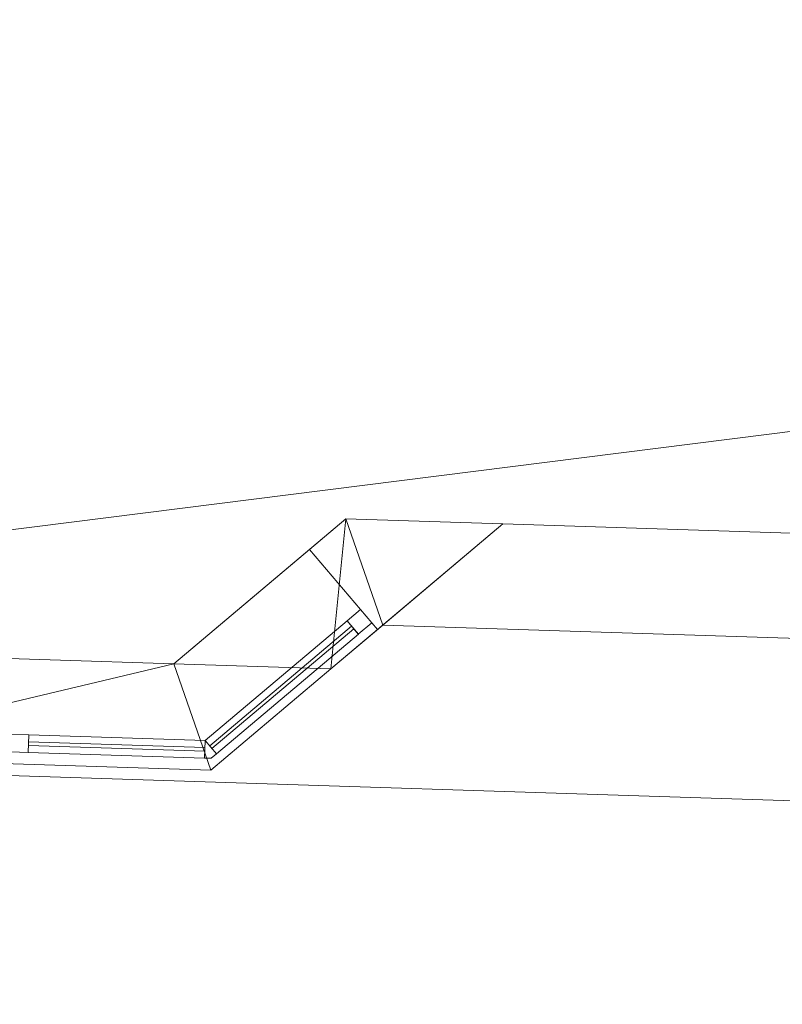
# Model space of a CAD drawing. Header units: millimetres. Extents: x -430348 to -225823, y -86243 to 5084.
# Tile 499 of 656: x -373751 to -371571, y -63005 to -60193. Entities that reach past the tile are written whole.
import ezdxf

# ---------------------------------------------------------------- set-up
doc = ezdxf.new("R2010")
doc.units = ezdxf.units.MM
for name, color, linetype, lineweight in [('A-GLAZ-CURT', 52, 'Continuous', 9), ('A-GLAZ-CWMG', 51, 'Continuous', 9), ('A-ROOF', 132, 'Continuous', 9), ('A-WALL', 113, 'Continuous', 9)]:
    doc.layers.add(name, color=color, linetype=linetype, lineweight=lineweight)

# ---------------------------------------------------------------- blocks, each defined once
blk = doc.blocks.new('System Panel - Glazed-561758-_3D_ Copy 1')
at = {"layer": 'A-GLAZ-CURT', "transparency": 33554471}
mesh = blk.add_polyface(dxfattribs=at)
corners = [(-265.2, 5), (-265.2, 5, 1180), (265.2, 5, 1180), (265.2, 5)]
mesh.append_faces([[corners[k] for k in face] for face in [(1, 2, 3, 0)]])
mesh = blk.add_polyface(dxfattribs=at)
corners = [(265.2, -5), (-265.2, -5), (-265.2, 5), (265.2, 5)]
mesh.append_faces([[corners[k] for k in face] for face in [(3, 0, 1, 2)]])
mesh = blk.add_polyface(dxfattribs=at)
corners = [(-265.2, -5, 1180), (265.2, -5, 1180), (265.2, 5, 1180), (-265.2, 5, 1180)]
mesh.append_faces([[corners[k] for k in face] for face in [(0, 1, 2, 3)]])
mesh = blk.add_polyface(dxfattribs=at)
corners = [(-265.2, -5), (-265.2, -5, 1180), (-265.2, 5, 1180), (-265.2, 5)]
mesh.append_faces([[corners[k] for k in face] for face in [(0, 1, 2, 3)]])
mesh = blk.add_polyface(dxfattribs=at)
corners = [(265.2, -5, 1180), (265.2, -5), (265.2, 5), (265.2, 5, 1180)]
mesh.append_faces([[corners[k] for k in face] for face in [(0, 1, 2, 3)]])
mesh = blk.add_polyface(dxfattribs=at)
corners = [(-265.2, -5), (265.2, -5), (265.2, -5, 1180), (-265.2, -5, 1180)]
mesh.append_faces([[corners[k] for k in face] for face in [(3, 0, 1, 2)]])
blk = doc.blocks.new('System Panel - Glazed-561799-_3D_ Copy 1')
at = {"layer": 'A-GLAZ-CURT', "transparency": 33554471}
mesh = blk.add_polyface(dxfattribs=at)
corners = [(-265.2, 5), (-265.2, 5, 1400), (265.2, 5, 1400), (265.2, 5)]
mesh.append_faces([[corners[k] for k in face] for face in [(1, 2, 3, 0)]])
mesh = blk.add_polyface(dxfattribs=at)
corners = [(265.2, -5), (-265.2, -5), (-265.2, 5), (265.2, 5)]
mesh.append_faces([[corners[k] for k in face] for face in [(3, 0, 1, 2)]])
mesh = blk.add_polyface(dxfattribs=at)
corners = [(-265.2, -5, 1400), (265.2, -5, 1400), (265.2, 5, 1400), (-265.2, 5, 1400)]
mesh.append_faces([[corners[k] for k in face] for face in [(0, 1, 2, 3)]])
mesh = blk.add_polyface(dxfattribs=at)
corners = [(-265.2, -5), (-265.2, -5, 1400), (-265.2, 5, 1400), (-265.2, 5)]
mesh.append_faces([[corners[k] for k in face] for face in [(0, 1, 2, 3)]])
mesh = blk.add_polyface(dxfattribs=at)
corners = [(265.2, -5, 1400), (265.2, -5), (265.2, 5), (265.2, 5, 1400)]
mesh.append_faces([[corners[k] for k in face] for face in [(0, 1, 2, 3)]])
mesh = blk.add_polyface(dxfattribs=at)
corners = [(-265.2, -5), (265.2, -5), (265.2, -5, 1400), (-265.2, -5, 1400)]
mesh.append_faces([[corners[k] for k in face] for face in [(3, 0, 1, 2)]])
blk = doc.blocks.new('Rectangular Mullion - 50mm x 50mm-561748-_3D_ Copy 1')
at = {"layer": 'A-GLAZ-CWMG'}
mesh = blk.add_polyface(dxfattribs=at)
corners = [(0, 25), (-50, 25), (-50, -25), (0, -25)]
mesh.append_faces([[corners[k] for k in face] for face in [(3, 0, 1, 2)]])
mesh = blk.add_polyface(dxfattribs=at)
corners = [(0, 25, -504.6), (0, -25, -504.6), (-50, -25, -504.6), (-50, 25, -504.6)]
mesh.append_faces([[corners[k] for k in face] for face in [(3, 0, 1, 2)]])
mesh = blk.add_polyface(dxfattribs=at)
corners = [(-50, 25), (0, 25), (0, 25, -504.6), (-50, 25, -504.6)]
mesh.append_faces([[corners[k] for k in face] for face in [(3, 0, 1, 2)]])
mesh = blk.add_polyface(dxfattribs=at)
corners = [(-50, -25), (-50, 25), (-50, 25, -504.6), (-50, -25, -504.6)]
mesh.append_faces([[corners[k] for k in face] for face in [(3, 0, 1, 2)]])
mesh = blk.add_polyface(dxfattribs=at)
corners = [(0, 25), (0, -25), (0, -25, -504.6), (0, 25, -504.6)]
mesh.append_faces([[corners[k] for k in face] for face in [(3, 0, 1, 2)]])
mesh = blk.add_polyface(dxfattribs=at)
corners = [(0, -25), (-50, -25), (-50, -25, -504.6), (0, -25, -504.6)]
mesh.append_faces([[corners[k] for k in face] for face in [(3, 0, 1, 2)]])
blk = doc.blocks.new('Rectangular Mullion - 50mm x 50mm-561756-_3D_ Copy 1')
at = {"layer": 'A-GLAZ-CWMG'}
mesh = blk.add_polyface(dxfattribs=at)
corners = [(0, 25), (-50, 25), (-50, -25), (0, -25)]
mesh.append_faces([[corners[k] for k in face] for face in [(2, 3, 0, 1)]])
mesh = blk.add_polyface(dxfattribs=at)
corners = [(0, 25, -530.4), (0, -25, -530.4), (-50, -25, -530.4), (-50, 25, -530.4)]
mesh.append_faces([[corners[k] for k in face] for face in [(0, 1, 2, 3)]])
mesh = blk.add_polyface(dxfattribs=at)
corners = [(-50, 25), (0, 25), (0, 25, -530.4), (-50, 25, -530.4)]
mesh.append_faces([[corners[k] for k in face] for face in [(3, 0, 1, 2)]])
mesh = blk.add_polyface(dxfattribs=at)
corners = [(-50, -25), (-50, 25), (-50, 25, -530.4), (-50, -25, -530.4)]
mesh.append_faces([[corners[k] for k in face] for face in [(3, 0, 1, 2)]])
mesh = blk.add_polyface(dxfattribs=at)
corners = [(0, 25), (0, -25), (0, -25, -530.4), (0, 25, -530.4)]
mesh.append_faces([[corners[k] for k in face] for face in [(3, 0, 1, 2)]])
mesh = blk.add_polyface(dxfattribs=at)
corners = [(0, -25), (-50, -25), (-50, -25, -530.4), (0, -25, -530.4)]
mesh.append_faces([[corners[k] for k in face] for face in [(3, 0, 1, 2)]])
blk = doc.blocks.new('Rectangular Mullion - 50mm x 50mm-561743-_3D_ Copy 1')
at = {"layer": 'A-GLAZ-CWMG'}
mesh = blk.add_polyface(dxfattribs=at)
corners = [(0, 25), (-50, 25), (-50, -25), (0, -25)]
mesh.append_faces([[corners[k] for k in face] for face in [(2, 3, 0, 1)]])
mesh = blk.add_polyface(dxfattribs=at)
corners = [(0, 25, -1280), (0, -25, -1280), (-50, -25, -1280), (-50, 25, -1280)]
mesh.append_faces([[corners[k] for k in face] for face in [(0, 1, 2, 3)]])
mesh = blk.add_polyface(dxfattribs=at)
corners = [(-50, 25), (0, 25), (0, 25, -1280), (-50, 25, -1280)]
mesh.append_faces([[corners[k] for k in face] for face in [(3, 0, 1, 2)]])
mesh = blk.add_polyface(dxfattribs=at)
corners = [(-50, -25), (-50, 25), (-50, 25, -1280), (-50, -25, -1280)]
mesh.append_faces([[corners[k] for k in face] for face in [(3, 0, 1, 2)]])
mesh = blk.add_polyface(dxfattribs=at)
corners = [(0, 25), (0, -25), (0, -25, -1280), (0, 25, -1280)]
mesh.append_faces([[corners[k] for k in face] for face in [(3, 0, 1, 2)]])
mesh = blk.add_polyface(dxfattribs=at)
corners = [(0, -25), (-50, -25), (-50, -25, -1280), (0, -25, -1280)]
mesh.append_faces([[corners[k] for k in face] for face in [(3, 0, 1, 2)]])
blk = doc.blocks.new('Rectangular Mullion - 50mm x 50mm-561757-_3D_ Copy 1')
at = {"layer": 'A-GLAZ-CWMG'}
mesh = blk.add_polyface(dxfattribs=at)
corners = [(0, 25), (-50, 25), (-50, -25), (0, -25)]
mesh.append_faces([[corners[k] for k in face] for face in [(2, 3, 0, 1)]])
mesh = blk.add_polyface(dxfattribs=at)
corners = [(0, 25, -530.4), (0, -25, -530.4), (-50, -25, -530.4), (-50, 25, -530.4)]
mesh.append_faces([[corners[k] for k in face] for face in [(0, 1, 2, 3)]])
mesh = blk.add_polyface(dxfattribs=at)
corners = [(-50, 25), (0, 25), (0, 25, -530.4), (-50, 25, -530.4)]
mesh.append_faces([[corners[k] for k in face] for face in [(3, 0, 1, 2)]])
mesh = blk.add_polyface(dxfattribs=at)
corners = [(-50, -25), (-50, 25), (-50, 25, -530.4), (-50, -25, -530.4)]
mesh.append_faces([[corners[k] for k in face] for face in [(3, 0, 1, 2)]])
mesh = blk.add_polyface(dxfattribs=at)
corners = [(0, 25), (0, -25), (0, -25, -530.4), (0, 25, -530.4)]
mesh.append_faces([[corners[k] for k in face] for face in [(3, 0, 1, 2)]])
mesh = blk.add_polyface(dxfattribs=at)
corners = [(0, -25), (-50, -25), (-50, -25, -530.4), (0, -25, -530.4)]
mesh.append_faces([[corners[k] for k in face] for face in [(3, 0, 1, 2)]])
blk = doc.blocks.new('Rectangular Mullion - 50mm x 50mm-531107-_3D_ Copy 1')
at = {"layer": 'A-GLAZ-CWMG'}
mesh = blk.add_polyface(dxfattribs=at)
corners = [(0, 25), (-50, 25), (-50, -25), (0, -25)]
mesh.append_faces([[corners[k] for k in face] for face in [(2, 3, 0, 1)]])
mesh = blk.add_polyface(dxfattribs=at)
corners = [(0, 25, -1500), (0, -25, -1500), (-50, -25, -1500), (-50, 25, -1500)]
mesh.append_faces([[corners[k] for k in face] for face in [(0, 1, 2, 3)]])
mesh = blk.add_polyface(dxfattribs=at)
corners = [(-50, 25), (0, 25), (0, 25, -1500), (-50, 25, -1500)]
mesh.append_faces([[corners[k] for k in face] for face in [(3, 0, 1, 2)]])
mesh = blk.add_polyface(dxfattribs=at)
corners = [(-50, -25), (-50, 25), (-50, 25, -1500), (-50, -25, -1500)]
mesh.append_faces([[corners[k] for k in face] for face in [(3, 0, 1, 2)]])
mesh = blk.add_polyface(dxfattribs=at)
corners = [(0, 25), (0, -25), (0, -25, -1500), (0, 25, -1500)]
mesh.append_faces([[corners[k] for k in face] for face in [(3, 0, 1, 2)]])
mesh = blk.add_polyface(dxfattribs=at)
corners = [(0, -25), (-50, -25), (-50, -25, -1500), (0, -25, -1500)]
mesh.append_faces([[corners[k] for k in face] for face in [(3, 0, 1, 2)]])
blk = doc.blocks.new('Quad Corner Mullion - Quad Mullion 1-561825-_3D_ Copy 1')
at = {"layer": 'A-GLAZ-CWMG'}
mesh = blk.add_polyface(dxfattribs=at)
corners = [(23.9, -12.2), (-9.6, 25), (-9.6, -25), (9.6, -25)]
mesh.append_faces([[corners[k] for k in face] for face in [(3, 0, 1, 2)]])
mesh = blk.add_polyface(dxfattribs=at)
corners = [(23.9, -12.2, -1280), (9.6, -25, -1280), (-9.6, -25, -1280), (-9.6, 25, -1280)]
mesh.append_faces([[corners[k] for k in face] for face in [(3, 0, 1, 2)]])
mesh = blk.add_polyface(dxfattribs=at)
corners = [(-9.6, 25), (23.9, -12.2), (23.9, -12.2, -1280), (-9.6, 25, -1280)]
mesh.append_faces([[corners[k] for k in face] for face in [(3, 0, 1, 2)]])
mesh = blk.add_polyface(dxfattribs=at)
corners = [(-9.6, -25), (-9.6, 25), (-9.6, 25, -1280), (-9.6, -25, -1280)]
mesh.append_faces([[corners[k] for k in face] for face in [(3, 0, 1, 2)]])
mesh = blk.add_polyface(dxfattribs=at)
corners = [(9.6, -25), (-9.6, -25), (-9.6, -25, -1280), (9.6, -25, -1280)]
mesh.append_faces([[corners[k] for k in face] for face in [(0, 1, 2, 3)]])
mesh = blk.add_polyface(dxfattribs=at)
corners = [(23.9, -12.2), (9.6, -25), (9.6, -25, -1280), (23.9, -12.2, -1280)]
mesh.append_faces([[corners[k] for k in face] for face in [(0, 1, 2, 3)]])
blk = doc.blocks.new('Quad Corner Mullion - Quad Mullion 1-561826-_3D_ Copy 1')
at = {"layer": 'A-GLAZ-CWMG'}
mesh = blk.add_polyface(dxfattribs=at)
corners = [(23.9, -12.2), (-9.6, 25), (-9.6, -25), (9.6, -25)]
mesh.append_faces([[corners[k] for k in face] for face in [(3, 0, 1, 2)]])
mesh = blk.add_polyface(dxfattribs=at)
corners = [(23.9, -12.2, -1500), (9.6, -25, -1500), (-9.6, -25, -1500), (-9.6, 25, -1500)]
mesh.append_faces([[corners[k] for k in face] for face in [(3, 0, 1, 2)]])
mesh = blk.add_polyface(dxfattribs=at)
corners = [(-9.6, 25), (23.9, -12.2), (23.9, -12.2, -1500), (-9.6, 25, -1500)]
mesh.append_faces([[corners[k] for k in face] for face in [(3, 0, 1, 2)]])
mesh = blk.add_polyface(dxfattribs=at)
corners = [(-9.6, -25), (-9.6, 25), (-9.6, 25, -1500), (-9.6, -25, -1500)]
mesh.append_faces([[corners[k] for k in face] for face in [(3, 0, 1, 2)]])
mesh = blk.add_polyface(dxfattribs=at)
corners = [(9.6, -25), (-9.6, -25), (-9.6, -25, -1500), (9.6, -25, -1500)]
mesh.append_faces([[corners[k] for k in face] for face in [(0, 1, 2, 3)]])
mesh = blk.add_polyface(dxfattribs=at)
corners = [(23.9, -12.2), (9.6, -25), (9.6, -25, -1500), (23.9, -12.2, -1500)]
mesh.append_faces([[corners[k] for k in face] for face in [(0, 1, 2, 3)]])
blk = doc.blocks.new('System Panel - Glazed-561869-_3D_ Copy 1')
at = {"layer": 'A-GLAZ-CURT', "transparency": 33554471}
mesh = blk.add_polyface(dxfattribs=at)
corners = [(-252.3, 5), (-252.3, 5, 1180), (252.3, 5, 1180), (252.3, 5)]
mesh.append_faces([[corners[k] for k in face] for face in [(1, 2, 3, 0)]])
mesh = blk.add_polyface(dxfattribs=at)
corners = [(252.3, -5), (-252.3, -5), (-252.3, 5), (252.3, 5)]
mesh.append_faces([[corners[k] for k in face] for face in [(3, 0, 1, 2)]])
mesh = blk.add_polyface(dxfattribs=at)
corners = [(-252.3, -5, 1180), (252.3, -5, 1180), (252.3, 5, 1180), (-252.3, 5, 1180)]
mesh.append_faces([[corners[k] for k in face] for face in [(0, 1, 2, 3)]])
mesh = blk.add_polyface(dxfattribs=at)
corners = [(-252.3, -5), (-252.3, -5, 1180), (-252.3, 5, 1180), (-252.3, 5)]
mesh.append_faces([[corners[k] for k in face] for face in [(0, 1, 2, 3)]])
mesh = blk.add_polyface(dxfattribs=at)
corners = [(252.3, -5, 1180), (252.3, -5), (252.3, 5), (252.3, 5, 1180)]
mesh.append_faces([[corners[k] for k in face] for face in [(0, 1, 2, 3)]])
mesh = blk.add_polyface(dxfattribs=at)
corners = [(-252.3, -5), (252.3, -5), (252.3, -5, 1180), (-252.3, -5, 1180)]
mesh.append_faces([[corners[k] for k in face] for face in [(3, 0, 1, 2)]])
blk = doc.blocks.new('Rectangular Mullion - 50mm x 50mm-561753-_3D_ Copy 1')
at = {"layer": 'A-GLAZ-CWMG'}
mesh = blk.add_polyface(dxfattribs=at)
corners = [(0, 25), (-50, 25), (-50, -25), (0, -25)]
mesh.append_faces([[corners[k] for k in face] for face in [(2, 3, 0, 1)]])
mesh = blk.add_polyface(dxfattribs=at)
corners = [(0, 25, -504.6), (0, -25, -504.6), (-50, -25, -504.6), (-50, 25, -504.6)]
mesh.append_faces([[corners[k] for k in face] for face in [(0, 1, 2, 3)]])
mesh = blk.add_polyface(dxfattribs=at)
corners = [(-50, 25), (0, 25), (0, 25, -504.6), (-50, 25, -504.6)]
mesh.append_faces([[corners[k] for k in face] for face in [(3, 0, 1, 2)]])
mesh = blk.add_polyface(dxfattribs=at)
corners = [(-50, -25), (-50, 25), (-50, 25, -504.6), (-50, -25, -504.6)]
mesh.append_faces([[corners[k] for k in face] for face in [(0, 1, 2, 3)]])
mesh = blk.add_polyface(dxfattribs=at)
corners = [(0, 25), (0, -25), (0, -25, -504.6), (0, 25, -504.6)]
mesh.append_faces([[corners[k] for k in face] for face in [(0, 1, 2, 3)]])
mesh = blk.add_polyface(dxfattribs=at)
corners = [(0, -25), (-50, -25), (-50, -25, -504.6), (0, -25, -504.6)]
mesh.append_faces([[corners[k] for k in face] for face in [(3, 0, 1, 2)]])
blk = doc.blocks.new('System Panel - Glazed-561871-_3D_ Copy 1')
at = {"layer": 'A-GLAZ-CURT', "transparency": 33554471}
mesh = blk.add_polyface(dxfattribs=at)
corners = [(-252.3, 5), (-252.3, 5, 1400), (252.3, 5, 1400), (252.3, 5)]
mesh.append_faces([[corners[k] for k in face] for face in [(1, 2, 3, 0)]])
mesh = blk.add_polyface(dxfattribs=at)
corners = [(252.3, -5), (-252.3, -5), (-252.3, 5), (252.3, 5)]
mesh.append_faces([[corners[k] for k in face] for face in [(3, 0, 1, 2)]])
mesh = blk.add_polyface(dxfattribs=at)
corners = [(-252.3, -5, 1400), (252.3, -5, 1400), (252.3, 5, 1400), (-252.3, 5, 1400)]
mesh.append_faces([[corners[k] for k in face] for face in [(0, 1, 2, 3)]])
mesh = blk.add_polyface(dxfattribs=at)
corners = [(-252.3, -5), (-252.3, -5, 1400), (-252.3, 5, 1400), (-252.3, 5)]
mesh.append_faces([[corners[k] for k in face] for face in [(0, 1, 2, 3)]])
mesh = blk.add_polyface(dxfattribs=at)
corners = [(252.3, -5, 1400), (252.3, -5), (252.3, 5), (252.3, 5, 1400)]
mesh.append_faces([[corners[k] for k in face] for face in [(0, 1, 2, 3)]])
mesh = blk.add_polyface(dxfattribs=at)
corners = [(-252.3, -5), (252.3, -5), (252.3, -5, 1400), (-252.3, -5, 1400)]
mesh.append_faces([[corners[k] for k in face] for face in [(3, 0, 1, 2)]])
blk = doc.blocks.new('Rectangular Mullion - 50mm x 50mm-561754-_3D_ Copy 1')
at = {"layer": 'A-GLAZ-CWMG'}
mesh = blk.add_polyface(dxfattribs=at)
corners = [(25, 25), (-25, 25), (-25, -25), (25, -25)]
mesh.append_faces([[corners[k] for k in face] for face in [(2, 3, 0, 1)]])
mesh = blk.add_polyface(dxfattribs=at)
corners = [(25, 25, -1280), (25, -25, -1280), (-25, -25, -1280), (-25, 25, -1280)]
mesh.append_faces([[corners[k] for k in face] for face in [(0, 1, 2, 3)]])
mesh = blk.add_polyface(dxfattribs=at)
corners = [(-25, 25), (25, 25), (25, 25, -1280), (-25, 25, -1280)]
mesh.append_faces([[corners[k] for k in face] for face in [(3, 0, 1, 2)]])
mesh = blk.add_polyface(dxfattribs=at)
corners = [(-25, -25), (-25, 25), (-25, 25, -1280), (-25, -25, -1280)]
mesh.append_faces([[corners[k] for k in face] for face in [(3, 0, 1, 2)]])
mesh = blk.add_polyface(dxfattribs=at)
corners = [(25, 25), (25, -25), (25, -25, -1280), (25, 25, -1280)]
mesh.append_faces([[corners[k] for k in face] for face in [(3, 0, 1, 2)]])
mesh = blk.add_polyface(dxfattribs=at)
corners = [(25, -25), (-25, -25), (-25, -25, -1280), (25, -25, -1280)]
mesh.append_faces([[corners[k] for k in face] for face in [(3, 0, 1, 2)]])
blk = doc.blocks.new('Rectangular Mullion - 50mm x 50mm-561797-_3D_ Copy 1')
at = {"layer": 'A-GLAZ-CWMG'}
mesh = blk.add_polyface(dxfattribs=at)
corners = [(25, 25), (-25, 25), (-25, -25), (25, -25)]
mesh.append_faces([[corners[k] for k in face] for face in [(2, 3, 0, 1)]])
mesh = blk.add_polyface(dxfattribs=at)
corners = [(25, 25, -1500), (25, -25, -1500), (-25, -25, -1500), (-25, 25, -1500)]
mesh.append_faces([[corners[k] for k in face] for face in [(0, 1, 2, 3)]])
mesh = blk.add_polyface(dxfattribs=at)
corners = [(-25, 25), (25, 25), (25, 25, -1500), (-25, 25, -1500)]
mesh.append_faces([[corners[k] for k in face] for face in [(3, 0, 1, 2)]])
mesh = blk.add_polyface(dxfattribs=at)
corners = [(-25, -25), (-25, 25), (-25, 25, -1500), (-25, -25, -1500)]
mesh.append_faces([[corners[k] for k in face] for face in [(3, 0, 1, 2)]])
mesh = blk.add_polyface(dxfattribs=at)
corners = [(25, 25), (25, -25), (25, -25, -1500), (25, 25, -1500)]
mesh.append_faces([[corners[k] for k in face] for face in [(3, 0, 1, 2)]])
mesh = blk.add_polyface(dxfattribs=at)
corners = [(25, -25), (-25, -25), (-25, -25, -1500), (25, -25, -1500)]
mesh.append_faces([[corners[k] for k in face] for face in [(3, 0, 1, 2)]])

msp = doc.modelspace()

# ---------------------------------------------------------------- block references
at = {"layer": 'A-GLAZ-CURT', "transparency": 33554471}
for name, p, rotation in [('System Panel - Glazed-561758-_3D_ Copy 1', (-373001.6, -62100.2, 62920.9), 220.1517832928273), ('System Panel - Glazed-561799-_3D_ Copy 1', (-373001.6, -62100.2, 60420.9), 220.1517832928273), ('System Panel - Glazed-561869-_3D_ Copy 1', (-373473.4, -62268.9, 62920.9), 358.1517832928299), ('System Panel - Glazed-561871-_3D_ Copy 1', (-373473.4, -62268.9, 60420.9), 358.1517832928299)]:
    msp.add_blockref(name, p, dxfattribs=dict(at, rotation=rotation))
at = {"layer": 'A-GLAZ-CWMG', "rotation": 40.15178329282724}
for name, p in [('Rectangular Mullion - 50mm x 50mm-561743-_3D_ Copy 1', (-372760.7, -61896.9, 64150.9)), ('Rectangular Mullion - 50mm x 50mm-531107-_3D_ Copy 1', (-372760.7, -61896.9, 61870.9))]:
    msp.add_blockref(name, p, dxfattribs=at)
at = {"layer": 'A-GLAZ-CWMG', "extrusion": (-0.764339, -0.644815, 0), "rotation": 90}
for p in [(-193051.4, 64150.9, 325407.9), (-193051.4, 61870.9, 325407.9)]:
    msp.add_blockref('Rectangular Mullion - 50mm x 50mm-561756-_3D_ Copy 1', p, dxfattribs=at)
at = {"layer": 'A-GLAZ-CWMG', "extrusion": (0.764339, 0.644815, 0), "rotation": 270}
for p in [(193051.4, 62870.9, -324877.5), (193051.4, 60370.9, -324877.5)]:
    msp.add_blockref('Rectangular Mullion - 50mm x 50mm-561757-_3D_ Copy 1', p, dxfattribs=at)
at = {"layer": 'A-GLAZ-CWMG', "extrusion": (0, 0, -1)}
for name, p, rotation in [('Rectangular Mullion - 50mm x 50mm-561754-_3D_ Copy 1', (373750.5, -62260, -62870.9), 181.8482167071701), ('Rectangular Mullion - 50mm x 50mm-561797-_3D_ Copy 1', (373750.5, -62260, -60370.9), 181.8482167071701), ('Quad Corner Mullion - Quad Mullion 1-561825-_3D_ Copy 1', (373211.7, -62277.3, -62870.9), 319.8482167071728), ('Quad Corner Mullion - Quad Mullion 1-561826-_3D_ Copy 1', (373211.7, -62277.3, -60370.9), 319.8482167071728)]:
    msp.add_blockref(name, p, dxfattribs=dict(at, rotation=rotation))
at = {"layer": 'A-GLAZ-CWMG', "extrusion": (0.99948, -0.032252, 0), "rotation": 90}
for p in [(-74281.7, 64150.9, -371018.5), (-74281.7, 61870.9, -371018.5)]:
    msp.add_blockref('Rectangular Mullion - 50mm x 50mm-561748-_3D_ Copy 1', p, dxfattribs=at)
at = {"layer": 'A-GLAZ-CWMG', "extrusion": (-0.99948, 0.032252, 0), "rotation": 270}
for p in [(74281.7, 62870.9, 371523.1), (74281.7, 60370.9, 371523.1)]:
    msp.add_blockref('Rectangular Mullion - 50mm x 50mm-561753-_3D_ Copy 1', p, dxfattribs=at)

# ---------------------------------------------------------------- meshes
at = {"layer": 'A-ROOF'}
mesh = msp.add_polyface(dxfattribs=at)
corners = [(-378210, -62209, 64150.9), (-374561.6, -58788.7, 66720.1), (-372358.2, -58859.8, 66720.1), (-372379.3, -59515.3, 66243.6), (-371458.8, -59515.3, 66265.2), (-371438.6, -58889.5, 66720.1), (-360001.2, -59258.6, 66720.1), (-360001.2, -59911.9, 66245.7), (-359143.5, -59956.8, 66233.1), (-359108.4, -59287.4, 66720.1), (-356953.1, -59356.9, 66720.1), (-353532.8, -63005.3, 64150.9)]
mesh.append_faces([[corners[k] for k in face] for face in [(3, 0, 1, 2)]], dxfattribs={"vtx0": -1})
mesh.append_faces([[corners[k] for k in face] for face in [(0, 3, 4, 7)]], dxfattribs={"vtx0": -1, "vtx2": -1, "vtx3": -1})
mesh.append_faces([[corners[k] for k in face] for face in [(10, 11, 8, 9)]], dxfattribs={"vtx1": -1})
mesh.append_faces([[corners[k] for k in face] for face in [(7, 8, 11, 0)]], dxfattribs={"vtx1": -1, "vtx3": -1})
mesh.append_faces([[corners[k] for k in face] for face in [(4, 5, 6, 7)]], dxfattribs={"vtx3": -1})
mesh = msp.add_polyface(dxfattribs=at)
corners = [(-374561.6, -58788.7, 66843.7), (-378210, -62209, 64274.5), (-353532.8, -63005.3, 64274.5), (-356953.1, -59356.9, 66843.7), (-359108.4, -59287.4, 66843.7), (-359143.5, -59956.8, 66356.7), (-360001.2, -59911.9, 66369.3), (-360001.2, -59258.6, 66843.7), (-371438.6, -58889.5, 66843.7), (-371458.8, -59515.3, 66388.8), (-372379.3, -59515.3, 66367.2), (-372358.2, -58859.8, 66843.7)]
mesh.append_faces([[corners[k] for k in face] for face in [(5, 2, 3, 4)]], dxfattribs={"vtx0": -1})
mesh.append_faces([[corners[k] for k in face] for face in [(2, 5, 6, 1)]], dxfattribs={"vtx0": -1, "vtx2": -1})
mesh.append_faces([[corners[k] for k in face] for face in [(0, 1, 10, 11)]], dxfattribs={"vtx1": -1})
mesh.append_faces([[corners[k] for k in face] for face in [(9, 10, 1, 6)]], dxfattribs={"vtx1": -1, "vtx2": -1, "vtx3": -1})
mesh.append_faces([[corners[k] for k in face] for face in [(7, 8, 9, 6)]], dxfattribs={"vtx2": -1})
mesh = msp.add_polyface(dxfattribs=at)
corners = [(-353532.8, -63005.3, 64274.5), (-378210, -62209, 64274.5), (-378210, -62209, 64150.9), (-353532.8, -63005.3, 64150.9)]
mesh.append_faces([[corners[k] for k in face] for face in [(1, 2, 3, 0)]])
at = {"layer": 'A-WALL'}
mesh = msp.add_polyface(dxfattribs=at)
corners = [(-372818.4, -61618.5, 57947.5), (-373309.6, -62032.9, 57947.5), (-373309.6, -62032.9, 60370.9), (-372921.9, -61705.8, 60370.9), (-372921.9, -61705.8, 61870.9), (-373309.6, -62032.9, 61870.9), (-373309.6, -62032.9, 62870.9), (-372921.9, -61705.8, 62870.9), (-372921.9, -61705.8, 64150.9), (-373309.6, -62032.9, 64150.9), (-373309.6, -62032.9, 64393.6), (-372818.4, -61618.5, 64706.1)]
mesh.append_faces([[corners[k] for k in face] for face in [(3, 0, 1, 2), (7, 4, 5, 6)]], dxfattribs={"vtx0": -1})
mesh.append_faces([[corners[k] for k in face] for face in [(0, 3, 4, 11)]], dxfattribs={"vtx0": -1, "vtx2": -1})
mesh.append_faces([[corners[k] for k in face] for face in [(10, 11, 8, 9)]], dxfattribs={"vtx1": -1})
mesh.append_faces([[corners[k] for k in face] for face in [(7, 8, 11, 4)]], dxfattribs={"vtx1": -1, "vtx2": -1, "vtx3": -1})
mesh = msp.add_polyface(dxfattribs=at)
corners = [(-372370.3, -61632.9, 57947.5), (-372712.9, -61922, 57947.5), (-372861.5, -62047.4, 57947.5), (-373309.6, -62032.9, 57947.5), (-372818.4, -61618.5, 57947.5)]
mesh.append_faces([[corners[k] for k in face] for face in [(4, 1, 2, 3), (1, 4, 0)]], dxfattribs={"vtx0": -1})
mesh = msp.add_polyface(dxfattribs=at)
corners = [(-372861.5, -62047.4, 64393.6), (-372712.9, -61922, 64488.1), (-372370.3, -61632.9, 64706.1), (-372818.4, -61618.5, 64706.1), (-373309.6, -62032.9, 64393.6)]
mesh.append_faces([[corners[k] for k in face] for face in [(4, 0, 3)]], dxfattribs={"vtx1": -1})
mesh.append_faces([[corners[k] for k in face] for face in [(1, 2, 3, 0)]], dxfattribs={"vtx2": -1})
mesh = msp.add_polyface(dxfattribs=at)
corners = [(-372370.3, -61632.9, 64706.1), (-372370.3, -61632.9, 57947.5), (-372818.4, -61618.5, 57947.5), (-372818.4, -61618.5, 64706.1)]
mesh.append_faces([[corners[k] for k in face] for face in [(3, 0, 1, 2)]])
mesh = msp.add_polyface(dxfattribs=at)
corners = [(-372861.5, -62047.4, 57947.5), (-372712.9, -61922, 57947.5), (-372370.3, -61632.9, 57947.5), (-372370.3, -61632.9, 64706.1), (-372712.9, -61922, 64488.1), (-372861.5, -62047.4, 64393.6), (-372861.5, -62047.4, 64150.9), (-372728.4, -61935.1, 64150.9), (-372728.4, -61935.1, 62870.9), (-372861.5, -62047.4, 62870.9), (-372861.5, -62047.4, 61870.9), (-372728.4, -61935.1, 61870.9), (-372728.4, -61935.1, 60370.9), (-372861.5, -62047.4, 60370.9)]
mesh.append_faces([[corners[k] for k in face] for face in [(8, 11, 3)]], dxfattribs={"vtx0": -1, "vtx1": -1, "vtx2": -1})
mesh.append_faces([[corners[k] for k in face] for face in [(13, 0, 12)]], dxfattribs={"vtx1": -1})
mesh.append_faces([[corners[k] for k in face] for face in [(1, 2, 12, 0)]], dxfattribs={"vtx1": -1, "vtx2": -1})
mesh.append_faces([[corners[k] for k in face] for face in [(11, 12, 2, 3), (3, 4, 7, 8)]], dxfattribs={"vtx1": -1, "vtx3": -1})
mesh.append_faces([[corners[k] for k in face] for face in [(5, 6, 7, 4)]], dxfattribs={"vtx2": -1})
mesh.append_faces([[corners[k] for k in face] for face in [(8, 9, 10, 11)]], dxfattribs={"vtx3": -1})
mesh = msp.add_polyface(dxfattribs=at)
corners = [(-371197.6, -61970.9, 57947.5), (-372712.9, -61922, 57947.5), (-372370.3, -61632.9, 57947.5), (-371458, -61662.4, 57947.5)]
mesh.append_faces([[corners[k] for k in face] for face in [(0, 1, 2, 3)]])
mesh = msp.add_polyface(dxfattribs=at)
corners = [(-372712.9, -61922, 57947.5), (-372712.9, -61922, 64488.1), (-372370.3, -61632.9, 64706.1), (-372370.3, -61632.9, 57947.5)]
mesh.append_faces([[corners[k] for k in face] for face in [(3, 0, 1, 2)]])
mesh = msp.add_polyface(dxfattribs=at)
corners = [(-372712.9, -61922, 64488.1), (-371197.6, -61970.9, 64488.1), (-371458, -61662.4, 64706.1), (-372370.3, -61632.9, 64706.1)]
mesh.append_faces([[corners[k] for k in face] for face in [(3, 0, 1, 2)]])
mesh = msp.add_polyface(dxfattribs=at)
corners = [(-372370.3, -61632.9, 57947.5), (-372370.3, -61632.9, 64706.1), (-371458, -61662.4, 64706.1), (-371458, -61662.4, 57947.5)]
mesh.append_faces([[corners[k] for k in face] for face in [(1, 2, 3, 0)]])
mesh = msp.add_polyface(dxfattribs=at)
corners = [(-372921.9, -61705.8, 64150.9), (-372728.4, -61935.1, 64150.9), (-372861.5, -62047.4, 64150.9), (-373309.6, -62032.9, 64150.9)]
mesh.append_faces([[corners[k] for k in face] for face in [(0, 1, 2, 3)]])
mesh = msp.add_polyface(dxfattribs=at)
corners = [(-372728.4, -61935.1, 62870.9), (-372921.9, -61705.8, 62870.9), (-373309.6, -62032.9, 62870.9), (-372861.5, -62047.4, 62870.9)]
mesh.append_faces([[corners[k] for k in face] for face in [(3, 0, 1, 2)]])
mesh = msp.add_polyface(dxfattribs=at)
corners = [(-372921.9, -61705.8, 61870.9), (-372728.4, -61935.1, 61870.9), (-372861.5, -62047.4, 61870.9), (-373309.6, -62032.9, 61870.9)]
mesh.append_faces([[corners[k] for k in face] for face in [(0, 1, 2, 3)]])
mesh = msp.add_polyface(dxfattribs=at)
corners = [(-372728.4, -61935.1, 60370.9), (-372921.9, -61705.8, 60370.9), (-373309.6, -62032.9, 60370.9), (-372861.5, -62047.4, 60370.9)]
mesh.append_faces([[corners[k] for k in face] for face in [(3, 0, 1, 2)]])
mesh = msp.add_polyface(dxfattribs=at)
corners = [(-372728.4, -61935.1, 64150.9), (-372921.9, -61705.8, 64150.9), (-372921.9, -61705.8, 62870.9), (-372728.4, -61935.1, 62870.9)]
mesh.append_faces([[corners[k] for k in face] for face in [(2, 3, 0, 1)]])
mesh = msp.add_polyface(dxfattribs=at)
corners = [(-372921.9, -61705.8, 60370.9), (-372728.4, -61935.1, 60370.9), (-372728.4, -61935.1, 61870.9), (-372921.9, -61705.8, 61870.9)]
mesh.append_faces([[corners[k] for k in face] for face in [(0, 1, 2, 3)]])
mesh = msp.add_polyface(dxfattribs=at)
corners = [(-372712.9, -61922, 57947.5), (-371197.6, -61970.9, 57947.5), (-371197.6, -61970.9, 64488.1), (-372712.9, -61922, 64488.1)]
mesh.append_faces([[corners[k] for k in face] for face in [(3, 0, 1, 2)]])
mesh = msp.add_polyface(dxfattribs=at)
corners = [(-372861.5, -62047.4, 57947.5), (-373309.6, -62032.9, 57947.5), (-374724.8, -61987.3, 57947.5), (-374724.8, -61987.3, 60370.9), (-373309.6, -62032.9, 60370.9), (-372861.5, -62047.4, 60370.9), (-372861.5, -62047.4, 64150.9), (-373309.6, -62032.9, 64150.9), (-374724.8, -61987.3, 64150.9), (-374724.8, -61987.3, 64393.6), (-373309.6, -62032.9, 64393.6), (-372861.5, -62047.4, 64393.6), (-372861.5, -62047.4, 61870.9), (-373309.6, -62032.9, 61870.9), (-374724.8, -61987.3, 61870.9), (-374724.8, -61987.3, 62870.9), (-373309.6, -62032.9, 62870.9), (-372861.5, -62047.4, 62870.9)]
mesh.append_faces([[corners[k] for k in face] for face in [(3, 4, 1, 2)]], dxfattribs={"vtx1": -1})
mesh.append_faces([[corners[k] for k in face] for face in [(5, 0, 1, 4), (8, 9, 10, 7), (14, 15, 16, 13)]], dxfattribs={"vtx2": -1})
mesh.append_faces([[corners[k] for k in face] for face in [(10, 11, 6, 7), (16, 17, 12, 13)]], dxfattribs={"vtx3": -1})
mesh = msp.add_polyface(dxfattribs=at)
corners = [(-373204.2, -62336.5, 57947.5), (-374424, -62297.1, 57947.5), (-374724.8, -61987.3, 57947.5), (-373309.6, -62032.9, 57947.5), (-372861.5, -62047.4, 57947.5)]
mesh.append_faces([[corners[k] for k in face] for face in [(3, 0, 1, 2)]], dxfattribs={"vtx0": -1})
mesh.append_faces([[corners[k] for k in face] for face in [(3, 4, 0)]], dxfattribs={"vtx2": -1})
mesh = msp.add_polyface(dxfattribs=at)
corners = [(-374424, -62297.1, 64150.9), (-374724.8, -61987.3, 64150.9), (-373309.6, -62032.9, 64150.9), (-372861.5, -62047.4, 64150.9), (-373204.2, -62336.5, 64150.9)]
mesh.append_faces([[corners[k] for k in face] for face in [(2, 4, 0, 1)]], dxfattribs={"vtx0": -1})
mesh.append_faces([[corners[k] for k in face] for face in [(3, 4, 2)]], dxfattribs={"vtx1": -1})
mesh = msp.add_polyface(dxfattribs=at)
corners = [(-374724.8, -61987.3, 62870.9), (-374424, -62297.1, 62870.9), (-373204.2, -62336.5, 62870.9), (-372861.5, -62047.4, 62870.9), (-373309.6, -62032.9, 62870.9)]
mesh.append_faces([[corners[k] for k in face] for face in [(4, 1, 2, 3)]], dxfattribs={"vtx0": -1})
mesh.append_faces([[corners[k] for k in face] for face in [(0, 1, 4)]], dxfattribs={"vtx1": -1})
mesh = msp.add_polyface(dxfattribs=at)
corners = [(-374424, -62297.1, 61870.9), (-374724.8, -61987.3, 61870.9), (-373309.6, -62032.9, 61870.9), (-372861.5, -62047.4, 61870.9), (-373204.2, -62336.5, 61870.9)]
mesh.append_faces([[corners[k] for k in face] for face in [(2, 4, 0, 1)]], dxfattribs={"vtx0": -1})
mesh.append_faces([[corners[k] for k in face] for face in [(3, 4, 2)]], dxfattribs={"vtx1": -1})
mesh = msp.add_polyface(dxfattribs=at)
corners = [(-374724.8, -61987.3, 60370.9), (-374424, -62297.1, 60370.9), (-373204.2, -62336.5, 60370.9), (-372861.5, -62047.4, 60370.9), (-373309.6, -62032.9, 60370.9)]
mesh.append_faces([[corners[k] for k in face] for face in [(4, 1, 2, 3)]], dxfattribs={"vtx0": -1})
mesh.append_faces([[corners[k] for k in face] for face in [(0, 1, 4)]], dxfattribs={"vtx1": -1})
mesh = msp.add_polyface(dxfattribs=at)
corners = [(-374424, -62297.1, 64175.6), (-373204.2, -62336.5, 64175.6), (-372861.5, -62047.4, 64393.6), (-373309.6, -62032.9, 64393.6), (-374724.8, -61987.3, 64393.6)]
mesh.append_faces([[corners[k] for k in face] for face in [(4, 0, 3)]], dxfattribs={"vtx1": -1})
mesh.append_faces([[corners[k] for k in face] for face in [(1, 2, 3, 0)]], dxfattribs={"vtx2": -1})
mesh = msp.add_polyface(dxfattribs=at)
corners = [(-373309.6, -62032.9, 57947.5), (-372861.5, -62047.4, 57947.5), (-372861.5, -62047.4, 60370.9), (-373309.6, -62032.9, 60370.9), (-372861.5, -62047.4, 62870.9), (-373309.6, -62032.9, 62870.9), (-373309.6, -62032.9, 61870.9), (-372861.5, -62047.4, 61870.9), (-372861.5, -62047.4, 64150.9), (-372861.5, -62047.4, 64393.6), (-373309.6, -62032.9, 64393.6), (-373309.6, -62032.9, 64150.9)]
mesh.append_faces([[corners[k] for k in face] for face in [(0, 1, 2, 3), (6, 7, 4, 5), (8, 9, 10, 11)]])
mesh = msp.add_polyface(dxfattribs=at)
corners = [(-373204.2, -62336.5, 57947.5), (-372861.5, -62047.4, 57947.5), (-372861.5, -62047.4, 60370.9), (-373204.2, -62336.5, 60370.9), (-373204.2, -62336.5, 62870.9), (-373204.2, -62336.5, 61870.9), (-372861.5, -62047.4, 61870.9), (-372861.5, -62047.4, 62870.9), (-372861.5, -62047.4, 64393.6), (-373204.2, -62336.5, 64175.6), (-373204.2, -62336.5, 64150.9), (-372861.5, -62047.4, 64150.9)]
mesh.append_faces([[corners[k] for k in face] for face in [(2, 3, 0, 1), (7, 4, 5, 6), (9, 10, 11, 8)]])
mesh = msp.add_polyface(dxfattribs=at)
corners = [(-374424, -62297.1, 57947.5), (-373204.2, -62336.5, 57947.5), (-373204.2, -62336.5, 60370.9), (-374424, -62297.1, 60370.9), (-374424, -62297.1, 64175.6), (-374424, -62297.1, 64150.9), (-373204.2, -62336.5, 64150.9), (-373204.2, -62336.5, 64175.6), (-373204.2, -62336.5, 62870.9), (-374424, -62297.1, 62870.9), (-374424, -62297.1, 61870.9), (-373204.2, -62336.5, 61870.9)]
mesh.append_faces([[corners[k] for k in face] for face in [(2, 3, 0, 1), (7, 4, 5, 6), (8, 9, 10, 11)]])

doc.saveas('drawing.dxf')
